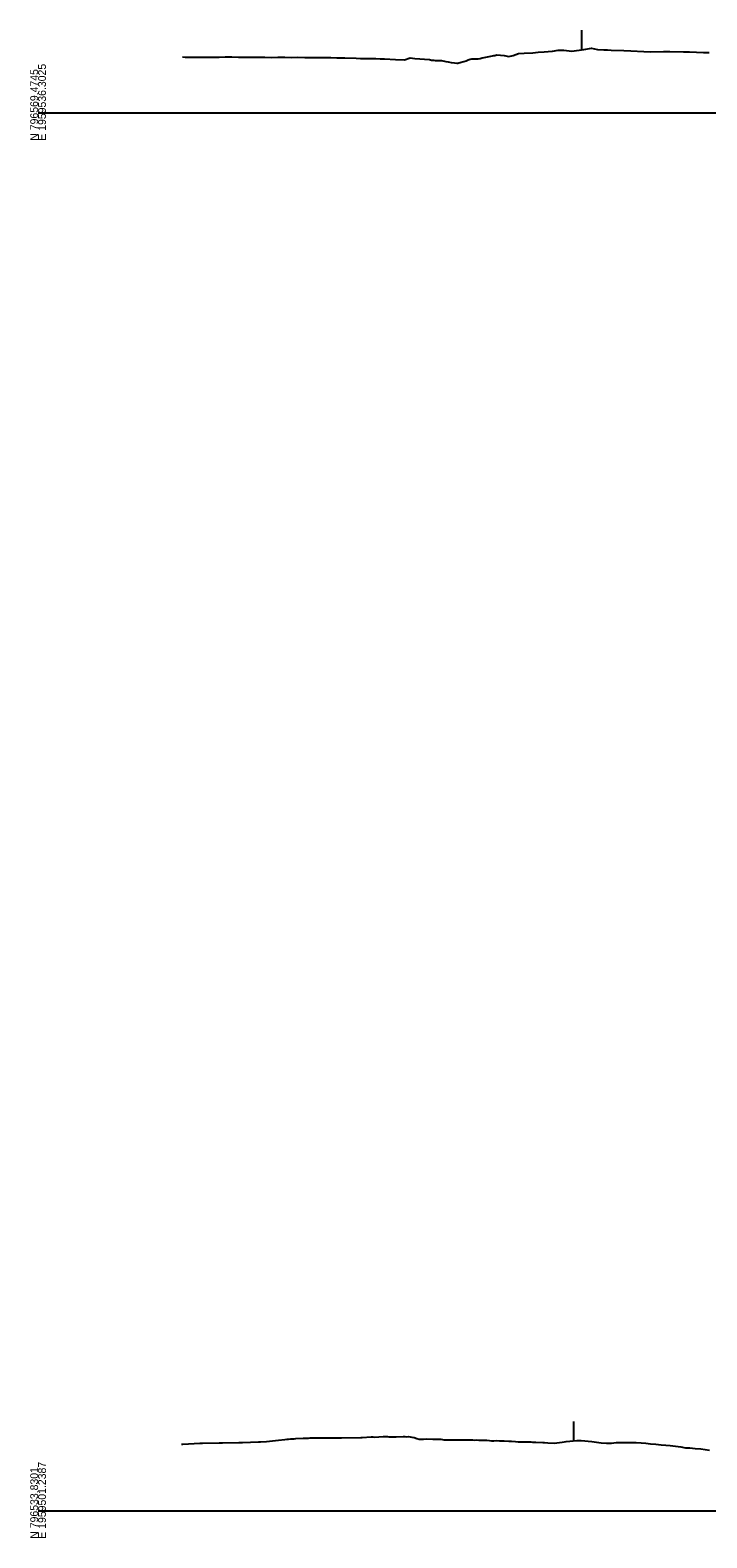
# Model space of a CAD drawing. Extents: x -4026 to 9638, y -10 to 19609.
# Drawn here: x -1003 to -761, y 2490 to 3030 of the extents above; entities that cross this region are included whole.
import ezdxf

# ---------------------------------------------------------------- set-up
doc = ezdxf.new("R2010")
doc.units = 0
for name, color, linetype in [('Default', 7, 'Continuous'), ('RD_EX_Fence_Other', 7, 'Continuous'), ('RD_GPK_XS_Cell', 7, 'Continuous'), ('RD_XS_ExGround', 7, 'Continuous')]:
    doc.layers.add(name, color=color, linetype=linetype)

msp = doc.modelspace()

# ---------------------------------------------------------------- linework, layer by layer
at = {"layer": 'RD_EX_Fence_Other'}
for p, q in [((-805.65, 3029.54), (-805.65, 3022.54)), ((-808.46, 2531.96), (-808.46, 2524.96))]:
    msp.add_line(p, q, dxfattribs=at)
at = {"layer": 'RD_GPK_XS_Cell'}
for p, q in [((-1000, 3000), (-650, 3000)), ((-1000, 2500), (-650, 2500))]:
    msp.add_line(p, q, dxfattribs=at)
at = {"layer": 'RD_XS_ExGround'}
for points in [[(-948.33, 3019.95), (-947.35, 3019.93), (-944.79, 3019.84), (-942.28, 3019.85), (-940.22, 3019.85), (-935.27, 3019.93), (-933.09, 3019.96), (-930.65, 3019.96), (-928.25, 3019.92), (-925.96, 3019.9), (-923.58, 3019.86), (-921.24, 3019.88), (-920.04, 3019.84), (-918.83, 3019.84), (-916.51, 3019.75), (-914.23, 3019.86), (-911.7, 3019.9), (-909.44, 3019.79), (-907.21, 3019.82), (-904.57, 3019.81), (-900.2, 3019.75), (-897.44, 3019.76), (-895.29, 3019.7), (-893.18, 3019.68), (-891.76, 3019.63), (-890.31, 3019.68), (-886.17, 3019.52), (-884.69, 3019.44), (-883.18, 3019.44), (-879.16, 3019.38), (-877.62, 3019.3), (-876.05, 3019.28), (-872.14, 3019.06), (-868.92, 3018.96), (-866.87, 3019.6), (-865.23, 3019.38), (-859.95, 3019.07), (-859.31, 3018.8), (-858.45, 3018.78), (-857.9, 3018.66), (-855.7, 3018.7), (-854.18, 3018.36), (-853.28, 3018.16), (-852.25, 3017.92), (-851.09, 3017.82), (-850.2, 3017.67), (-849.81, 3017.75), (-848.7, 3018.1), (-847.74, 3018.33), (-846.89, 3018.62), (-846.14, 3018.89), (-845.47, 3019.11), (-844.86, 3019.26), (-842.61, 3019.28), (-841.84, 3019.43), (-841.12, 3019.59), (-840.48, 3019.78), (-837.39, 3020.35), (-836.96, 3020.44), (-836.57, 3020.52), (-835.94, 3020.65), (-833.27, 3020.47), (-831.65, 3020.14), (-830.06, 3020.49), (-828.12, 3021.14), (-826.14, 3021.34), (-823.05, 3021.48), (-821.05, 3021.61), (-819.01, 3021.79), (-817.51, 3021.87), (-816.03, 3022.04), (-813.97, 3022.37), (-811.88, 3022.37), (-809.02, 3022.03), (-804.75, 3022.67), (-802.01, 3023.04), (-799.83, 3022.59), (-797.62, 3022.5), (-796.3, 3022.54), (-794.99, 3022.4), (-790.49, 3022.22), (-787.98, 3022.11), (-783.36, 3021.86), (-780.97, 3021.84), (-776.23, 3021.88), (-773.95, 3021.85), (-769.1, 3021.79), (-766.94, 3021.75), (-761.97, 3021.57), (-759.92, 3021.49)], [(-948.74, 2523.82), (-948.27, 2523.84), (-942.19, 2524.19), (-941.14, 2524.2), (-935.18, 2524.28), (-934.01, 2524.33), (-928.16, 2524.38), (-927.53, 2524.4), (-926.88, 2524.46), (-921.15, 2524.7), (-920.45, 2524.67), (-918.29, 2524.76), (-914.03, 2525.28), (-911.78, 2525.52), (-911.06, 2525.58), (-910.36, 2525.62), (-909.69, 2525.68), (-909.05, 2525.72), (-908.43, 2525.77), (-907.83, 2525.81), (-905.22, 2525.92), (-904.56, 2525.95), (-903.93, 2525.97), (-903.31, 2525.99), (-902.72, 2526.02), (-902.14, 2526.03), (-901.59, 2526.03), (-901.05, 2526.05), (-897.96, 2526.07), (-897.38, 2526.08), (-896.81, 2526.11), (-896.26, 2526.13), (-891.48, 2526.08), (-884.51, 2526.25), (-884.08, 2526.24), (-880.79, 2526.4), (-880.24, 2526.39), (-879.67, 2526.37), (-876.52, 2526.57), (-875.98, 2526.55), (-875.43, 2526.53), (-875.06, 2526.51), (-874.49, 2526.48), (-873.9, 2526.45), (-873.28, 2526.45), (-872.63, 2526.43), (-871.95, 2526.4), (-869.45, 2526.55), (-868.85, 2526.51), (-868.21, 2526.49), (-867.54, 2526.54), (-866.33, 2526.35), (-865.51, 2526.15), (-864.53, 2525.88), (-863.69, 2525.64), (-863.34, 2525.63), (-862.17, 2525.63), (-861.12, 2525.66), (-858.8, 2525.55), (-857.58, 2525.63), (-856.65, 2525.58), (-855.92, 2525.58), (-855.33, 2525.44), (-854.83, 2525.39), (-854.42, 2525.38), (-851.01, 2525.32), (-848.7, 2525.33), (-848.36, 2525.32), (-847.96, 2525.31), (-844.61, 2525.31), (-843.94, 2525.3), (-843.18, 2525.31), (-842.31, 2525.3), (-840.48, 2525.28), (-839.88, 2525.26), (-839.42, 2525.26), (-838.57, 2525.09), (-837.74, 2525.02), (-836.92, 2525.01), (-836.11, 2525.08), (-834.88, 2525.03), (-834.04, 2524.99), (-833.21, 2524.99), (-831.59, 2524.91), (-830.59, 2524.83), (-829.18, 2524.82), (-828.24, 2524.69), (-827.41, 2524.69), (-826.69, 2524.7), (-823.67, 2524.6), (-823.16, 2524.58), (-822.74, 2524.58), (-821.92, 2524.56), (-819.46, 2524.43), (-818.83, 2524.39), (-817.69, 2524.29), (-815.34, 2524.21), (-812.54, 2524.5), (-811.12, 2524.71), (-807.31, 2525.07), (-805.67, 2525.07), (-801.92, 2524.82), (-798.54, 2524.33), (-796.71, 2524.16), (-794.9, 2524.22), (-793.17, 2524.38), (-791.41, 2524.42), (-787.89, 2524.38), (-786.1, 2524.36), (-784.28, 2524.24), (-782.56, 2524.11), (-780.88, 2523.95), (-779.03, 2523.78), (-777.15, 2523.62), (-775.49, 2523.47), (-773.86, 2523.29), (-770.02, 2522.82), (-768.42, 2522.55), (-766.85, 2522.45), (-764.89, 2522.28), (-762.89, 2522.11), (-761.35, 2521.93), (-759.83, 2521.71)]]:
    msp.add_lwpolyline(points, dxfattribs=at)

# ---------------------------------------------------------------- texts
at = {"layer": 'Default'}
for p in [(-1000, 3000), (-1000, 2500)]:
    msp.add_text('-', height=0.0001, dxfattribs=at).set_placement(p)
at = {"layer": 'RD_GPK_XS_Cell'}
for s, p in [('N 796569.4745', (-1000, 2990)), ('E 1959536.3025', (-997.2, 2990)), ('N 796533.8301', (-1000, 2490)), ('E 1959501.2387', (-997.2, 2490))]:
    msp.add_text(s, height=2.8, rotation=90, dxfattribs=at).set_placement(p)

doc.saveas('drawing.dxf')
